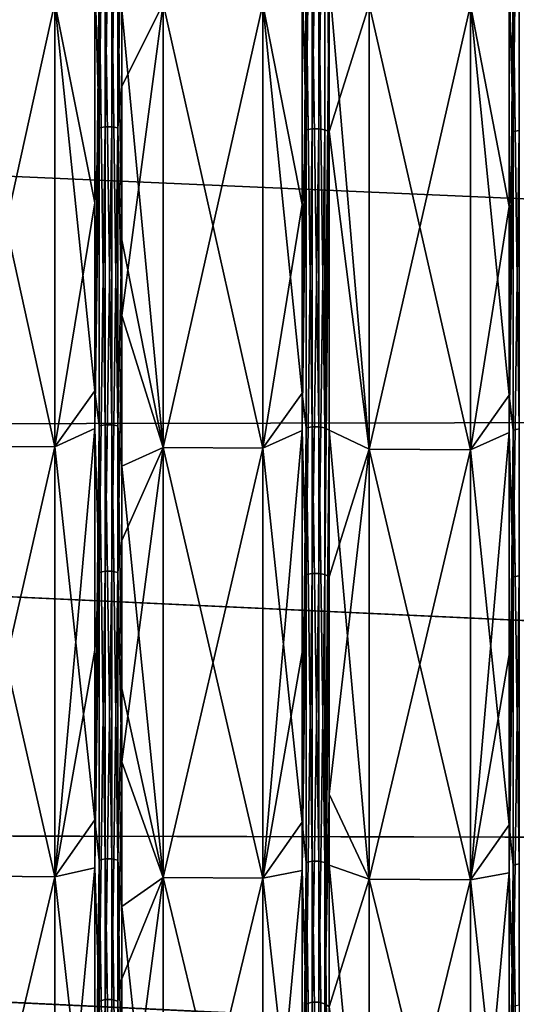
# Model space of a CAD drawing. Header units: metres. Extents: x -31 to 116, y -84 to 84.
# Tile 383 of 656: x 49 to 54, y -29 to -19. Entities that reach past the tile are written whole.
import ezdxf

# ---------------------------------------------------------------- set-up
doc = ezdxf.new("R2010")
doc.units = ezdxf.units.M
doc.layers.add('solid_80010000GA_11_1', color=7, linetype='CONTINUOUS')

msp = doc.modelspace()

# ---------------------------------------------------------------- linework, layer by layer
at = {"layer": 'solid_80010000GA_11_1'}
for points in [[(49.564175, -20.470263, 56.763485), (49.564175, -15.876065, 58.215767), (49.522629, -18.920652, 57.354641)], [(49.624897, -15.868278, 58.18721), (49.564175, -15.876065, 58.215767), (49.564175, -20.470263, 56.763485)], [(49.624897, -20.46022, 56.735641), (49.624897, -15.868278, 58.18721), (49.564175, -20.470263, 56.763485)], [(49.692451, -15.86829, 58.187256), (49.624897, -15.868278, 58.18721), (49.624897, -20.46022, 56.735641)], [(49.692451, -20.460236, 56.735687), (49.692451, -15.86829, 58.187256), (49.624897, -20.46022, 56.735641)], [(49.753132, -15.8761, 58.215893), (49.692451, -15.86829, 58.187256), (49.692451, -20.460236, 56.735687)], [(49.753132, -20.470306, 56.763607), (49.753132, -15.8761, 58.215893), (49.692451, -20.460236, 56.735687)], [(49.753132, -20.470306, 56.763607), (49.794521, -17.725348, 57.735237), (49.753132, -15.8761, 58.215893)], [(51.643463, -20.488733, 56.814705), (51.643463, -15.89039, 58.268295), (51.601917, -18.93771, 57.406345)], [(51.704185, -15.882604, 58.239742), (51.643463, -15.89039, 58.268295), (51.643463, -20.488733, 56.814705)], [(51.704185, -20.478691, 56.786861), (51.704185, -15.882604, 58.239742), (51.643463, -20.488733, 56.814705)], [(51.771736, -15.882615, 58.239784), (51.704185, -15.882604, 58.239742), (51.704185, -20.478691, 56.786861)], [(51.771736, -20.478706, 56.786907), (51.771736, -15.882615, 58.239784), (51.704185, -20.478691, 56.786861)], [(51.832417, -15.890425, 58.268421), (51.771736, -15.882615, 58.239784), (51.771736, -20.478706, 56.786907)], [(51.832417, -20.488777, 56.814827), (51.832417, -15.890425, 58.268421), (51.771736, -20.478706, 56.786907)], [(51.832417, -15.890425, 58.268421), (51.873806, -20.504686, 56.865482), (51.873806, -15.90258, 58.320095)], [(51.832417, -20.488777, 56.814827), (51.873806, -20.504686, 56.865482), (51.832417, -15.890425, 58.268421)], [(52.277374, -19.232412, 58.220451), (51.873806, -15.90258, 58.320095), (51.873806, -20.504686, 56.865482)], [(53.722752, -20.507204, 56.865925), (53.722752, -15.904716, 58.320827), (53.681202, -18.954767, 57.458054)], [(53.783474, -15.896929, 58.292271), (53.722752, -15.904716, 58.320827), (53.722752, -20.507204, 56.865925)], [(53.783474, -20.497162, 56.838081), (53.783474, -15.896929, 58.292271), (53.722752, -20.507204, 56.865925)], [(49.753132, -20.470306, 56.763607), (49.794521, -20.055277, 56.967812), (49.794521, -17.725348, 57.735237)], [(50.206623, -19.221243, 58.186073), (49.794521, -17.725348, 57.735237), (49.794521, -20.055277, 56.967812)], [(49.119377, -19.215378, -58.168026), (49.522629, -18.663055, -57.438976), (49.522629, -23.112133, -55.797626)], [(49.564175, -18.951933, -57.2883), (49.522629, -23.112133, -55.797626), (49.522629, -18.663055, -57.438976)], [(51.207058, -19.226639, -58.202682), (51.601917, -18.67988, -57.490761), (51.601917, -23.132969, -55.847927)], [(51.643463, -18.969034, -57.339993), (51.601917, -23.132969, -55.847927), (51.601917, -18.67988, -57.490761)], [(53.294743, -19.2379, -58.237339), (53.681202, -18.696705, -57.542542), (53.681202, -23.153807, -55.898232)], [(53.722752, -18.986135, -57.391685), (53.681202, -23.153807, -55.898232), (53.681202, -18.696705, -57.542542)], [(12.5, -19.366802, -55.339149), (103, -23.341595, -56.357498), (103, -18.847979, -58.015087)], [(12.5, -19.366768, 55.339161), (103, -18.848118, 58.015034), (103, -23.341688, 56.357452)], [(49.119377, -19.215378, 58.168026), (49.522629, -21.221252, 56.543823), (49.522629, -18.920652, 57.354641)], [(49.564175, -20.470263, 56.763485), (49.522629, -18.920652, 57.354641), (49.522629, -21.221252, 56.543823)], [(49.564175, -18.951933, -57.2883), (49.564175, -23.462326, -55.593563), (49.522629, -23.112133, -55.797626)], [(49.624897, -18.942638, -57.260197), (49.624897, -23.450817, -55.566292), (49.564175, -18.951933, -57.2883)], [(49.624897, -23.450817, -55.566292), (49.564175, -23.462326, -55.593563), (49.564175, -18.951933, -57.2883)], [(49.692451, -23.450834, -55.566338), (49.624897, -23.450817, -55.566292), (49.624897, -18.942638, -57.260197)], [(49.692451, -18.942652, -57.260242), (49.692451, -23.450834, -55.566338), (49.624897, -18.942638, -57.260197)], [(49.753132, -23.462376, -55.593681), (49.692451, -23.450834, -55.566338), (49.692451, -18.942652, -57.260242)], [(49.753132, -18.951975, -57.288422), (49.753132, -23.462376, -55.593681), (49.692451, -18.942652, -57.260242)], [(49.753132, -18.951975, -57.288422), (49.794521, -19.285994, -57.232822), (49.794521, -21.594149, -56.40247)], [(49.753132, -18.951975, -57.288422), (49.794521, -21.594149, -56.40247), (49.753132, -23.462376, -55.593681)], [(51.207058, -19.226639, 58.202682), (51.601917, -21.240385, 56.594803), (51.601917, -18.93771, 57.406345)], [(51.643463, -20.488733, 56.814705), (51.601917, -18.93771, 57.406345), (51.601917, -21.240385, 56.594803)], [(51.643463, -18.969034, -57.339993), (51.643463, -23.483496, -55.643726), (51.601917, -23.132969, -55.847927)], [(51.704185, -18.959738, -57.31189), (51.704185, -23.471987, -55.616459), (51.643463, -18.969034, -57.339993)], [(51.704185, -23.471987, -55.616459), (51.643463, -23.483496, -55.643726), (51.643463, -18.969034, -57.339993)], [(51.771736, -23.472006, -55.616501), (51.704185, -23.471987, -55.616459), (51.704185, -18.959738, -57.31189)], [(51.771736, -18.959753, -57.311935), (51.771736, -23.472006, -55.616501), (51.704185, -18.959738, -57.31189)], [(51.832417, -23.483545, -55.643845), (51.771736, -23.472006, -55.616501), (51.771736, -18.959753, -57.311935)], [(51.832417, -18.969074, -57.340115), (51.832417, -23.483545, -55.643845), (51.771736, -18.959753, -57.311935)], [(51.832417, -18.969074, -57.340115), (51.873806, -18.987568, -57.389874), (51.832417, -23.483545, -55.643845)], [(53.294743, -19.2379, 58.237339), (53.681202, -21.259516, 56.645779), (53.681202, -18.954767, 57.458054)], [(53.722752, -20.507204, 56.865925), (53.681202, -18.954767, 57.458054), (53.681202, -21.259516, 56.645779)], [(53.783474, -18.976839, -57.363583), (53.783474, -23.493158, -55.666622), (53.722752, -18.986135, -57.391685)], [(51.832417, -23.483545, -55.643845), (51.873806, -18.987568, -57.389874), (51.873806, -23.505301, -55.692245)], [(52.277374, -23.694941, -56.551361), (51.873806, -23.505301, -55.692245), (51.873806, -18.987568, -57.389874)], [(52.277374, -19.232412, -58.220451), (52.277374, -23.694941, -56.551361), (51.873806, -18.987568, -57.389874)], [(53.722752, -18.986135, -57.391685), (53.722752, -23.504667, -55.69389), (53.681202, -23.153807, -55.898232)], [(53.783474, -23.493158, -55.666622), (53.722752, -23.504667, -55.69389), (53.722752, -18.986135, -57.391685)], [(48.135872, -19.210073, -58.151699), (49.119377, -19.215378, -58.168026), (49.119377, -23.673845, -56.500435)], [(48.135872, -19.210073, -58.151699), (49.119377, -23.673845, -56.500435), (48.135872, -23.667276, -56.484573)], [(48.135872, -23.667276, 56.484573), (49.119377, -19.215378, 58.168026), (48.135872, -19.210073, 58.151699)], [(48.135872, -23.667276, 56.484573), (49.119377, -23.673845, 56.500435), (49.119377, -19.215378, 58.168026)], [(49.119377, -19.215378, 58.168026), (49.119377, -23.673845, 56.500435), (49.522629, -21.221252, 56.543823)], [(49.119377, -23.673845, -56.500435), (49.119377, -19.215378, -58.168026), (49.522629, -23.112133, -55.797626)], [(50.206623, -19.221243, -58.186073), (50.206623, -23.681108, -56.517967), (49.794521, -19.285994, -57.232822)], [(50.206623, -19.221243, 58.186073), (49.794521, -20.055277, 56.967812), (49.794521, -22.352882, 56.106098)], [(50.206623, -23.681108, 56.517967), (50.206623, -19.221243, 58.186073), (49.794521, -22.352882, 56.106098)], [(51.207058, -19.226639, 58.202682), (50.206623, -19.221243, 58.186073), (50.206623, -23.681108, 56.517967)], [(51.207058, -23.687792, -56.5341), (50.206623, -23.681108, -56.517967), (50.206623, -19.221243, -58.186073)], [(51.207058, -23.687792, -56.5341), (50.206623, -19.221243, -58.186073), (51.207058, -19.226639, -58.202682)], [(51.207058, -19.226639, 58.202682), (50.206623, -23.681108, 56.517967), (51.207058, -23.687792, 56.5341)], [(51.207058, -19.226639, 58.202682), (51.207058, -23.687792, 56.5341), (51.601917, -21.240385, 56.594803)], [(51.207058, -23.687792, -56.5341), (51.207058, -19.226639, -58.202682), (51.601917, -23.132969, -55.847927)], [(52.277374, -23.694941, 56.551361), (52.277374, -19.232412, 58.220451), (51.873806, -20.504686, 56.865482)], [(53.294743, -19.2379, 58.237339), (52.277374, -19.232412, 58.220451), (52.277374, -23.694941, 56.551361)], [(53.294743, -23.701736, -56.567768), (52.277374, -23.694941, -56.551361), (52.277374, -19.232412, -58.220451)], [(53.294743, -23.701736, -56.567768), (52.277374, -19.232412, -58.220451), (53.294743, -19.2379, -58.237339)], [(53.294743, -19.2379, 58.237339), (52.277374, -23.694941, 56.551361), (53.294743, -23.701736, 56.567768)], [(53.294743, -19.2379, 58.237339), (53.294743, -23.701736, 56.567768), (53.681202, -21.259516, 56.645779)], [(53.294743, -23.701736, -56.567768), (53.294743, -19.2379, -58.237339), (53.681202, -23.153807, -55.898232)], [(12.5, -23.505802, 53.711929), (12.5, -19.366768, 55.339161), (103, -23.341688, 56.357452)], [(12.5, -19.366802, -55.339149), (12.5, -23.505838, -53.711914), (103, -23.341595, -56.357498)], [(50.206623, -23.681108, -56.517967), (49.794521, -21.594149, -56.40247), (49.794521, -19.285994, -57.232822)], [(49.753132, -20.470306, 56.763607), (49.794521, -22.352882, 56.106098), (49.794521, -20.055277, 56.967812)], [(49.624897, -20.46022, 56.735641), (49.564175, -20.470263, 56.763485), (49.564175, -24.933941, 54.949284)], [(49.624897, -24.921709, 54.922329), (49.624897, -20.46022, 56.735641), (49.564175, -24.933941, 54.949284)], [(49.692451, -20.460236, 56.735687), (49.624897, -20.46022, 56.735641), (49.624897, -24.921709, 54.922329)], [(49.692451, -24.921728, 54.922371), (49.692451, -20.460236, 56.735687), (49.624897, -24.921709, 54.922329)], [(49.753132, -20.470306, 56.763607), (49.692451, -20.460236, 56.735687), (49.692451, -24.921728, 54.922371)], [(49.564175, -20.470263, 56.763485), (49.522629, -21.221252, 56.543823), (49.522629, -23.487236, 55.64077)], [(49.564175, -24.933941, 54.949284), (49.564175, -20.470263, 56.763485), (49.522629, -23.487236, 55.64077)], [(49.753132, -24.933994, 54.949398), (49.753132, -20.470306, 56.763607), (49.692451, -24.921728, 54.922371)], [(49.753132, -24.933994, 54.949398), (49.794521, -22.352882, 56.106098), (49.753132, -20.470306, 56.763607)], [(51.643463, -20.488733, 56.814705), (51.601917, -21.240385, 56.594803), (51.601917, -23.50841, 55.690933)], [(51.643463, -24.956438, 54.998863), (51.643463, -20.488733, 56.814705), (51.601917, -23.50841, 55.690933)], [(51.704185, -20.478691, 56.786861), (51.643463, -20.488733, 56.814705), (51.643463, -24.956438, 54.998863)], [(51.704185, -24.944208, 54.971912), (51.704185, -20.478691, 56.786861), (51.643463, -24.956438, 54.998863)], [(51.771736, -20.478706, 56.786907), (51.704185, -20.478691, 56.786861), (51.704185, -24.944208, 54.971912)], [(51.771736, -24.944227, 54.971954), (51.771736, -20.478706, 56.786907), (51.704185, -24.944208, 54.971912)], [(51.832417, -20.488777, 56.814827), (51.771736, -20.478706, 56.786907), (51.771736, -24.944227, 54.971954)], [(51.832417, -24.956491, 54.998981), (51.832417, -20.488777, 56.814827), (51.771736, -24.944227, 54.971954)], [(51.832417, -24.956491, 54.998981), (51.873806, -20.504686, 56.865482), (51.832417, -20.488777, 56.814827)], [(51.832417, -24.956491, 54.998981), (51.873806, -24.978886, 55.047077), (51.873806, -20.504686, 56.865482)], [(52.277374, -23.694941, 56.551361), (51.873806, -20.504686, 56.865482), (51.873806, -24.978886, 55.047077)], [(53.722752, -20.507204, 56.865925), (53.681202, -21.259516, 56.645779), (53.681202, -23.529585, 55.741096)], [(53.722752, -24.978937, 55.048447), (53.722752, -20.507204, 56.865925), (53.681202, -23.529585, 55.741096)], [(53.783474, -20.497162, 56.838081), (53.722752, -20.507204, 56.865925), (53.722752, -24.978937, 55.048447)], [(53.783474, -24.966707, 55.021492), (53.783474, -20.497162, 56.838081), (53.722752, -24.978937, 55.048447)], [(49.119377, -23.673845, 56.500435), (49.522629, -23.487236, 55.64077), (49.522629, -21.221252, 56.543823)], [(51.207058, -23.687792, 56.5341), (51.601917, -23.50841, 55.690933), (51.601917, -21.240385, 56.594803)], [(53.294743, -23.701736, 56.567768), (53.681202, -23.529585, 55.741096), (53.681202, -21.259516, 56.645779)], [(49.753132, -23.462376, -55.593681), (49.794521, -21.594149, -56.40247), (49.794521, -23.866648, -55.479084)], [(50.206623, -23.681108, -56.517967), (49.794521, -23.866648, -55.479084), (49.794521, -21.594149, -56.40247)], [(49.753132, -24.933994, 54.949398), (49.794521, -24.614651, 55.151291), (49.794521, -22.352882, 56.106098)], [(50.206623, -23.681108, 56.517967), (49.794521, -22.352882, 56.106098), (49.794521, -24.614651, 55.151291)], [(49.119377, -23.673845, -56.500435), (49.522629, -23.112133, -55.797626), (49.522629, -27.418718, -53.812263)], [(49.564175, -23.462326, -55.593563), (49.522629, -27.418718, -53.812263), (49.522629, -23.112133, -55.797626)], [(51.207058, -23.687792, -56.5341), (51.601917, -23.132969, -55.847927), (51.601917, -27.443436, -53.860775)], [(51.643463, -23.483496, -55.643726), (51.601917, -27.443436, -53.860775), (51.601917, -23.132969, -55.847927)], [(53.294743, -23.701736, -56.567768), (53.681202, -23.153807, -55.898232), (53.681202, -27.468155, -53.90929)], [(53.722752, -23.504667, -55.69389), (53.681202, -27.468155, -53.90929), (53.681202, -23.153807, -55.898232)], [(12.5, -23.505838, -53.711914), (103, -27.691591, -54.352322), (103, -23.341595, -56.357498)], [(12.5, -23.505802, 53.711929), (103, -23.341688, 56.357452), (103, -27.689806, 54.35323)], [(12.5, -27.509588, 51.775642), (12.5, -23.505802, 53.711929), (103, -27.689806, 54.35323)], [(12.5, -23.505838, -53.711914), (12.5, -27.509621, -51.775623), (103, -27.691591, -54.352322)], [(49.119377, -27.989374, 54.491695), (49.522629, -25.714905, 54.646954), (49.522629, -23.487236, 55.64077)], [(49.119377, -23.673845, 56.500435), (49.119377, -27.989374, 54.491695), (49.522629, -23.487236, 55.64077)], [(49.564175, -23.462326, -55.593563), (49.564175, -27.823122, -53.544365), (49.522629, -27.418718, -53.812263)], [(49.564175, -24.933941, 54.949284), (49.522629, -23.487236, 55.64077), (49.522629, -25.714905, 54.646954)], [(49.624897, -23.450817, -55.566292), (49.624897, -27.809473, -53.518101), (49.564175, -23.462326, -55.593563)], [(49.624897, -27.809473, -53.518101), (49.564175, -27.823122, -53.544365), (49.564175, -23.462326, -55.593563)], [(49.692451, -27.809496, -53.518139), (49.624897, -27.809473, -53.518101), (49.624897, -23.450817, -55.566292)], [(49.692451, -23.450834, -55.566338), (49.692451, -27.809496, -53.518139), (49.624897, -23.450817, -55.566292)], [(49.753132, -27.823181, -53.544479), (49.692451, -27.809496, -53.518139), (49.692451, -23.450834, -55.566338)], [(49.753132, -23.462376, -55.593681), (49.753132, -27.823181, -53.544479), (49.692451, -23.450834, -55.566338)], [(49.753132, -23.462376, -55.593681), (49.794521, -23.866648, -55.479084), (49.794521, -26.10005, -54.464054)], [(49.753132, -23.462376, -55.593681), (49.794521, -26.10005, -54.464054), (49.753132, -27.823181, -53.544479)], [(51.207058, -28.005917, 54.524166), (51.601917, -25.738087, 54.69622), (51.601917, -23.50841, 55.690933)], [(51.207058, -23.687792, 56.5341), (51.207058, -28.005917, 54.524166), (51.601917, -23.50841, 55.690933)], [(51.643463, -23.483496, -55.643726), (51.643463, -27.848227, -53.592678), (51.601917, -27.443436, -53.860775)], [(51.643463, -24.956438, 54.998863), (51.601917, -23.50841, 55.690933), (51.601917, -25.738087, 54.69622)], [(51.704185, -23.471987, -55.616459), (51.704185, -27.834579, -53.566414), (51.643463, -23.483496, -55.643726)], [(51.704185, -27.834579, -53.566414), (51.643463, -27.848227, -53.592678), (51.643463, -23.483496, -55.643726)], [(51.771736, -27.8346, -53.566456), (51.704185, -27.834579, -53.566414), (51.704185, -23.471987, -55.616459)], [(51.771736, -23.472006, -55.616501), (51.771736, -27.8346, -53.566456), (51.704185, -23.471987, -55.616459)], [(51.832417, -27.848286, -53.592793), (51.771736, -27.8346, -53.566456), (51.771736, -23.472006, -55.616501)], [(51.832417, -23.483545, -55.643845), (51.832417, -27.848286, -53.592793), (51.771736, -23.472006, -55.616501)], [(51.832417, -23.483545, -55.643845), (51.873806, -23.505301, -55.692245), (51.832417, -27.848286, -53.592793)], [(51.832417, -27.848286, -53.592793), (51.873806, -23.505301, -55.692245), (51.873806, -27.87365, -53.6394)], [(52.277374, -28.014399, -54.540813), (51.873806, -27.87365, -53.6394), (51.873806, -23.505301, -55.692245)], [(52.277374, -23.694941, -56.551361), (52.277374, -28.014399, -54.540813), (51.873806, -23.505301, -55.692245)], [(53.294743, -28.022461, 54.556633), (53.681202, -25.761271, 54.745483), (53.681202, -23.529585, 55.741096)], [(53.294743, -23.701736, 56.567768), (53.294743, -28.022461, 54.556633), (53.681202, -23.529585, 55.741096)], [(53.722752, -23.504667, -55.69389), (53.722752, -27.873333, -53.640995), (53.681202, -27.468155, -53.90929)], [(53.722752, -24.978937, 55.048447), (53.681202, -23.529585, 55.741096), (53.681202, -25.761271, 54.745483)], [(53.783474, -23.493158, -55.666622), (53.783474, -27.859686, -53.614727), (53.722752, -23.504667, -55.69389)], [(53.783474, -27.859686, -53.614727), (53.722752, -27.873333, -53.640995), (53.722752, -23.504667, -55.69389)], [(48.135872, -23.667276, -56.484573), (49.119377, -23.673845, -56.500435), (49.119377, -27.989374, -54.491695)], [(48.135872, -23.667276, -56.484573), (49.119377, -27.989374, -54.491695), (48.135872, -27.981579, -54.476398)], [(48.135872, -27.981579, 54.476398), (49.119377, -23.673845, 56.500435), (48.135872, -23.667276, 56.484573)], [(48.135872, -27.981579, 54.476398), (49.119377, -27.989374, 54.491695), (49.119377, -23.673845, 56.500435)], [(49.119377, -27.989374, -54.491695), (49.119377, -23.673845, -56.500435), (49.522629, -27.418718, -53.812263)], [(50.206623, -23.681108, -56.517967), (50.206623, -27.99799, -54.508606), (49.794521, -23.866648, -55.479084)], [(50.206623, -23.681108, 56.517967), (49.794521, -24.614651, 55.151291), (49.794521, -26.837282, 54.104584)], [(50.206623, -27.99799, 54.508606), (50.206623, -23.681108, 56.517967), (49.794521, -26.837282, 54.104584)], [(51.207058, -23.687792, 56.5341), (50.206623, -23.681108, 56.517967), (50.206623, -27.99799, 54.508606)], [(51.207058, -28.005917, -54.524166), (50.206623, -27.99799, -54.508606), (50.206623, -23.681108, -56.517967)], [(51.207058, -28.005917, -54.524166), (50.206623, -23.681108, -56.517967), (51.207058, -23.687792, -56.5341)], [(51.207058, -23.687792, 56.5341), (50.206623, -27.99799, 54.508606), (51.207058, -28.005917, 54.524166)], [(51.207058, -28.005917, -54.524166), (51.207058, -23.687792, -56.5341), (51.601917, -27.443436, -53.860775)], [(52.277374, -23.694941, 56.551361), (51.873806, -24.978886, 55.047077), (51.873806, -27.159815, 54.004353)], [(52.277374, -28.014399, 54.540813), (52.277374, -23.694941, 56.551361), (51.873806, -27.159815, 54.004353)], [(53.294743, -23.701736, 56.567768), (52.277374, -23.694941, 56.551361), (52.277374, -28.014399, 54.540813)], [(53.294743, -28.022461, -54.556633), (52.277374, -28.014399, -54.540813), (52.277374, -23.694941, -56.551361)], [(53.294743, -28.022461, -54.556633), (52.277374, -23.694941, -56.551361), (53.294743, -23.701736, -56.567768)], [(53.294743, -23.701736, 56.567768), (52.277374, -28.014399, 54.540813), (53.294743, -28.022461, 54.556633)], [(53.294743, -28.022461, -54.556633), (53.294743, -23.701736, -56.567768), (53.681202, -27.468155, -53.90929)], [(50.206623, -27.99799, -54.508606), (49.794521, -26.10005, -54.464054), (49.794521, -23.866648, -55.479084)], [(49.753132, -24.933994, 54.949398), (49.794521, -26.837282, 54.104584), (49.794521, -24.614651, 55.151291)], [(49.564175, -24.933941, 54.949284), (49.522629, -25.714905, 54.646954), (49.522629, -27.900623, 53.563988)], [(49.564175, -29.23864, 52.784721), (49.564175, -24.933941, 54.949284), (49.522629, -27.900623, 53.563988)], [(49.624897, -24.921709, 54.922329), (49.564175, -24.933941, 54.949284), (49.564175, -29.23864, 52.784721)], [(49.624897, -29.224298, 52.758831), (49.624897, -24.921709, 54.922329), (49.564175, -29.23864, 52.784721)], [(49.692451, -24.921728, 54.922371), (49.624897, -24.921709, 54.922329), (49.624897, -29.224298, 52.758831)], [(49.692451, -29.224321, 52.758869), (49.692451, -24.921728, 54.922371), (49.624897, -29.224298, 52.758831)], [(49.753132, -24.933994, 54.949398), (49.692451, -24.921728, 54.922371), (49.692451, -29.224321, 52.758869)], [(49.753132, -29.238703, 52.784836), (49.753132, -24.933994, 54.949398), (49.692451, -29.224321, 52.758869)], [(49.753132, -29.238703, 52.784836), (49.794521, -26.837282, 54.104584), (49.753132, -24.933994, 54.949398)], [(51.643463, -24.956438, 54.998863), (51.601917, -25.738087, 54.69622), (51.601917, -27.925777, 53.612278)], [(51.643463, -29.265024, 52.832352), (51.643463, -24.956438, 54.998863), (51.601917, -27.925777, 53.612278)], [(51.704185, -24.944208, 54.971912), (51.643463, -24.956438, 54.998863), (51.643463, -29.265024, 52.832352)], [(51.704185, -29.250681, 52.806461), (51.704185, -24.944208, 54.971912), (51.643463, -29.265024, 52.832352)], [(51.771736, -24.944227, 54.971954), (51.704185, -24.944208, 54.971912), (51.704185, -29.250681, 52.806461)], [(51.771736, -29.250704, 52.806499), (51.771736, -24.944227, 54.971954), (51.704185, -29.250681, 52.806461)], [(51.832417, -24.956491, 54.998981), (51.771736, -24.944227, 54.971954), (51.771736, -29.250704, 52.806499)], [(51.832417, -29.265085, 52.832462), (51.832417, -24.956491, 54.998981), (51.771736, -29.250704, 52.806499)], [(51.832417, -29.265085, 52.832462), (51.873806, -24.978886, 55.047077), (51.832417, -24.956491, 54.998981)], [(51.832417, -29.265085, 52.832462), (51.873806, -27.159815, 54.004353), (51.873806, -24.978886, 55.047077)], [(53.722752, -24.978937, 55.048447), (53.681202, -25.761271, 54.745483), (53.681202, -27.950932, 53.660568)], [(53.722752, -29.291407, 52.879982), (53.722752, -24.978937, 55.048447), (53.681202, -27.950932, 53.660568)], [(53.783474, -24.966707, 55.021492), (53.722752, -24.978937, 55.048447), (53.722752, -29.291407, 52.879982)], [(53.783474, -29.277063, 52.854088), (53.783474, -24.966707, 55.021492), (53.722752, -29.291407, 52.879982)], [(49.119377, -27.989374, 54.491695), (49.522629, -27.900623, 53.563988), (49.522629, -25.714905, 54.646954)], [(51.207058, -28.005917, 54.524166), (51.601917, -27.925777, 53.612278), (51.601917, -25.738087, 54.69622)], [(53.294743, -28.022461, 54.556633), (53.681202, -27.950932, 53.660568), (53.681202, -25.761271, 54.745483)], [(49.753132, -27.823181, -53.544479), (49.794521, -26.10005, -54.464054), (49.794521, -28.290346, -53.35918)], [(50.206623, -27.99799, -54.508606), (49.794521, -28.290346, -53.35918), (49.794521, -26.10005, -54.464054)], [(49.753132, -29.238703, 52.784836), (49.794521, -29.015009, 52.968624), (49.794521, -26.837282, 54.104584)], [(50.206623, -27.99799, 54.508606), (49.794521, -26.837282, 54.104584), (49.794521, -29.015009, 52.968624)], [(51.832417, -29.265085, 52.832462), (51.873806, -29.296644, 52.875629), (51.873806, -27.159815, 54.004353)], [(52.277374, -28.014399, 54.540813), (51.873806, -27.159815, 54.004353), (51.873806, -29.296644, 52.875629)], [(49.119377, -27.989374, -54.491695), (49.522629, -27.418718, -53.812263), (49.522629, -31.556255, -51.495129)], [(49.564175, -27.823122, -53.544365), (49.522629, -31.556255, -51.495129), (49.522629, -27.418718, -53.812263)], [(51.207058, -28.005917, -54.524166), (51.601917, -27.443436, -53.860775), (51.601917, -31.584705, -51.541553)], [(51.643463, -27.848227, -53.592678), (51.601917, -31.584705, -51.541553), (51.601917, -27.443436, -53.860775)], [(53.294743, -28.022461, -54.556633), (53.681202, -27.468155, -53.90929), (53.681202, -31.613153, -51.587978)], [(53.722752, -27.873333, -53.640995), (53.681202, -31.613153, -51.587978), (53.681202, -27.468155, -53.90929)], [(12.5, -27.509588, 51.775642), (103, -27.689806, 54.35323), (103, -31.86529, 52.015404)], [(12.5, -31.355293, 49.541309), (12.5, -27.509588, 51.775642), (103, -31.86529, 52.015404)], [(12.5, -27.509621, -51.775623), (103, -31.870413, -52.012264), (103, -27.691591, -54.352322)], [(12.5, -27.509621, -51.775623), (12.5, -31.355318, -49.54129), (103, -31.870413, -52.012264)], [(49.564175, -27.823122, -53.544365), (49.564175, -32.006519, -51.153767), (49.522629, -31.556255, -51.495129)], [(49.624897, -27.809473, -53.518101), (49.624897, -31.990818, -51.128674), (49.564175, -27.823122, -53.544365)], [(49.624897, -31.990818, -51.128674), (49.564175, -32.006519, -51.153767), (49.564175, -27.823122, -53.544365)], [(49.692451, -31.990843, -51.128712), (49.624897, -31.990818, -51.128674), (49.624897, -27.809473, -53.518101)], [(49.692451, -27.809496, -53.518139), (49.692451, -31.990843, -51.128712), (49.624897, -27.809473, -53.518101)], [(49.753132, -32.006588, -51.153877), (49.692451, -31.990843, -51.128712), (49.692451, -27.809496, -53.518139)], [(49.753132, -27.823181, -53.544479), (49.753132, -32.006588, -51.153877), (49.692451, -27.809496, -53.518139)], [(49.753132, -27.823181, -53.544479), (49.794521, -28.290346, -53.35918), (49.794521, -30.43379, -52.16637)], [(49.753132, -27.823181, -53.544479), (49.794521, -30.43379, -52.16637), (49.753132, -32.006588, -51.153877)], [(51.643463, -27.848227, -53.592678), (51.643463, -32.035397, -51.199924), (51.601917, -31.584705, -51.541553)], [(51.704185, -27.834579, -53.566414), (51.704185, -32.019699, -51.174831), (51.643463, -27.848227, -53.592678)], [(51.704185, -32.019699, -51.174831), (51.643463, -32.035397, -51.199924), (51.643463, -27.848227, -53.592678)], [(51.771736, -32.019722, -51.17487), (51.704185, -32.019699, -51.174831), (51.704185, -27.834579, -53.566414)], [(51.771736, -27.8346, -53.566456), (51.771736, -32.019722, -51.17487), (51.704185, -27.834579, -53.566414)], [(51.832417, -32.035465, -51.200031), (51.771736, -32.019722, -51.17487), (51.771736, -27.8346, -53.566456)], [(51.832417, -27.848286, -53.592793), (51.832417, -32.035465, -51.200031), (51.771736, -27.8346, -53.566456)], [(51.832417, -27.848286, -53.592793), (51.873806, -27.87365, -53.6394), (51.873806, -32.063522, -51.24506)], [(51.832417, -27.848286, -53.592793), (51.873806, -32.063522, -51.24506), (51.832417, -32.035465, -51.200031)], [(52.277374, -32.164703, -52.200943), (51.873806, -32.063522, -51.24506), (51.873806, -27.87365, -53.6394)], [(52.277374, -28.014399, -54.540813), (52.277374, -32.164703, -52.200943), (51.873806, -27.87365, -53.6394)], [(53.722752, -27.873333, -53.640995), (53.722752, -32.064278, -51.246082), (53.681202, -31.613153, -51.587978)], [(53.783474, -27.859686, -53.614727), (53.783474, -32.04858, -51.220989), (53.722752, -27.873333, -53.640995)], [(53.783474, -32.04858, -51.220989), (53.722752, -32.064278, -51.246082), (53.722752, -27.873333, -53.640995)], [(48.135872, -27.981579, -54.476398), (49.119377, -27.989374, -54.491695), (49.119377, -32.135902, -52.153942)], [(48.135872, -27.981579, -54.476398), (49.119377, -32.135902, -52.153942), (48.135872, -32.126934, -52.139305)], [(48.135872, -32.126934, 52.139305), (49.119377, -27.989374, 54.491695), (48.135872, -27.981579, 54.476398)], [(49.119377, -32.135902, 52.153942), (49.522629, -30.040831, 52.393646), (49.522629, -27.900623, 53.563988)], [(49.119377, -27.989374, 54.491695), (49.119377, -32.135902, 52.153942), (49.522629, -27.900623, 53.563988)], [(49.564175, -29.23864, 52.784721), (49.522629, -27.900623, 53.563988), (49.522629, -30.040831, 52.393646)], [(51.207058, -32.154942, 52.185013), (51.601917, -30.067913, 52.44088), (51.601917, -27.925777, 53.612278)], [(51.207058, -28.005917, 54.524166), (51.207058, -32.154942, 52.185013), (51.601917, -27.925777, 53.612278)], [(51.643463, -29.265024, 52.832352), (51.601917, -27.925777, 53.612278), (51.601917, -30.067913, 52.44088)], [(53.294743, -32.173985, 52.216084), (53.681202, -30.094995, 52.488117), (53.681202, -27.950932, 53.660568)], [(53.294743, -28.022461, 54.556633), (53.294743, -32.173985, 52.216084), (53.681202, -27.950932, 53.660568)], [(53.722752, -29.291407, 52.879982), (53.681202, -27.950932, 53.660568), (53.681202, -30.094995, 52.488117)], [(48.135872, -32.126934, 52.139305), (49.119377, -32.135902, 52.153942), (49.119377, -27.989374, 54.491695)], [(49.119377, -32.135902, -52.153942), (49.119377, -27.989374, -54.491695), (49.522629, -31.556255, -51.495129)], [(50.206623, -27.99799, -54.508606), (50.206623, -32.145821, -52.170124), (49.794521, -28.290346, -53.35918)], [(50.206623, -27.99799, 54.508606), (49.794521, -29.015009, 52.968624), (49.794521, -31.144171, 51.745399)], [(50.206623, -32.145821, 52.170124), (50.206623, -27.99799, 54.508606), (49.794521, -31.144171, 51.745399)], [(51.207058, -28.005917, 54.524166), (50.206623, -27.99799, 54.508606), (50.206623, -32.145821, 52.170124)], [(51.207058, -32.154942, -52.185013), (50.206623, -32.145821, -52.170124), (50.206623, -27.99799, -54.508606)], [(51.207058, -32.154942, -52.185013), (50.206623, -27.99799, -54.508606), (51.207058, -28.005917, -54.524166)], [(51.207058, -28.005917, 54.524166), (50.206623, -32.145821, 52.170124), (51.207058, -32.154942, 52.185013)], [(51.207058, -32.154942, -52.185013), (51.207058, -28.005917, -54.524166), (51.601917, -31.584705, -51.541553)], [(52.277374, -32.164703, 52.200943), (52.277374, -28.014399, 54.540813), (51.873806, -29.296644, 52.875629)], [(53.294743, -28.022461, 54.556633), (52.277374, -28.014399, 54.540813), (52.277374, -32.164703, 52.200943)], [(53.294743, -32.173985, -52.216084), (52.277374, -32.164703, -52.200943), (52.277374, -28.014399, -54.540813)], [(53.294743, -32.173985, -52.216084), (52.277374, -28.014399, -54.540813), (53.294743, -28.022461, -54.556633)], [(53.294743, -28.022461, 54.556633), (52.277374, -32.164703, 52.200943), (53.294743, -32.173985, 52.216084)], [(53.294743, -32.173985, -52.216084), (53.294743, -28.022461, -54.556633), (53.681202, -31.613153, -51.587978)], [(50.206623, -32.145821, -52.170124), (49.794521, -30.43379, -52.16637), (49.794521, -28.290346, -53.35918)], [(49.753132, -29.238703, 52.784836), (49.794521, -31.144171, 51.745399), (49.794521, -29.015009, 52.968624)], [(49.564175, -29.23864, 52.784721), (49.522629, -30.040831, 52.393646), (49.522629, -32.13203, 51.137836)], [(49.564175, -33.356915, 50.283607), (49.564175, -29.23864, 52.784721), (49.522629, -32.13203, 51.137836)], [(49.624897, -29.224298, 52.758831), (49.564175, -29.23864, 52.784721), (49.564175, -33.356915, 50.283607)], [(49.624897, -33.340553, 50.258942), (49.624897, -29.224298, 52.758831), (49.564175, -33.356915, 50.283607)], [(49.692451, -29.224321, 52.758869), (49.624897, -29.224298, 52.758831), (49.624897, -33.340553, 50.258942)], [(49.692451, -33.34058, 50.25898), (49.692451, -29.224321, 52.758869), (49.624897, -33.340553, 50.258942)], [(49.753132, -29.238703, 52.784836), (49.692451, -29.224321, 52.758869), (49.692451, -33.34058, 50.25898)], [(49.753132, -33.356987, 50.283714), (49.753132, -29.238703, 52.784836), (49.692451, -33.34058, 50.25898)], [(49.753132, -33.356987, 50.283714), (49.794521, -31.144171, 51.745399), (49.753132, -29.238703, 52.784836)], [(51.643463, -29.265024, 52.832352), (51.601917, -30.067913, 52.44088), (51.601917, -32.160999, 51.183937)], [(51.643463, -33.387012, 50.328979), (51.643463, -29.265024, 52.832352), (51.601917, -32.160999, 51.183937)], [(51.704185, -29.250681, 52.806461), (51.643463, -29.265024, 52.832352), (51.643463, -33.387012, 50.328979)], [(51.704185, -33.370651, 50.304314), (51.704185, -29.250681, 52.806461), (51.643463, -33.387012, 50.328979)], [(51.771736, -29.250704, 52.806499), (51.704185, -29.250681, 52.806461), (51.704185, -33.370651, 50.304314)], [(51.771736, -33.370678, 50.304352), (51.771736, -29.250704, 52.806499), (51.704185, -33.370651, 50.304314)], [(51.832417, -29.265085, 52.832462), (51.771736, -29.250704, 52.806499), (51.771736, -33.370678, 50.304352)], [(51.832417, -33.387085, 50.329086), (51.832417, -29.265085, 52.832462), (51.771736, -33.370678, 50.304352)], [(51.832417, -33.387085, 50.329086), (51.873806, -29.296644, 52.875629), (51.832417, -29.265085, 52.832462)]]:
    msp.add_3dface(points, dxfattribs=at)

doc.saveas('drawing.dxf')
